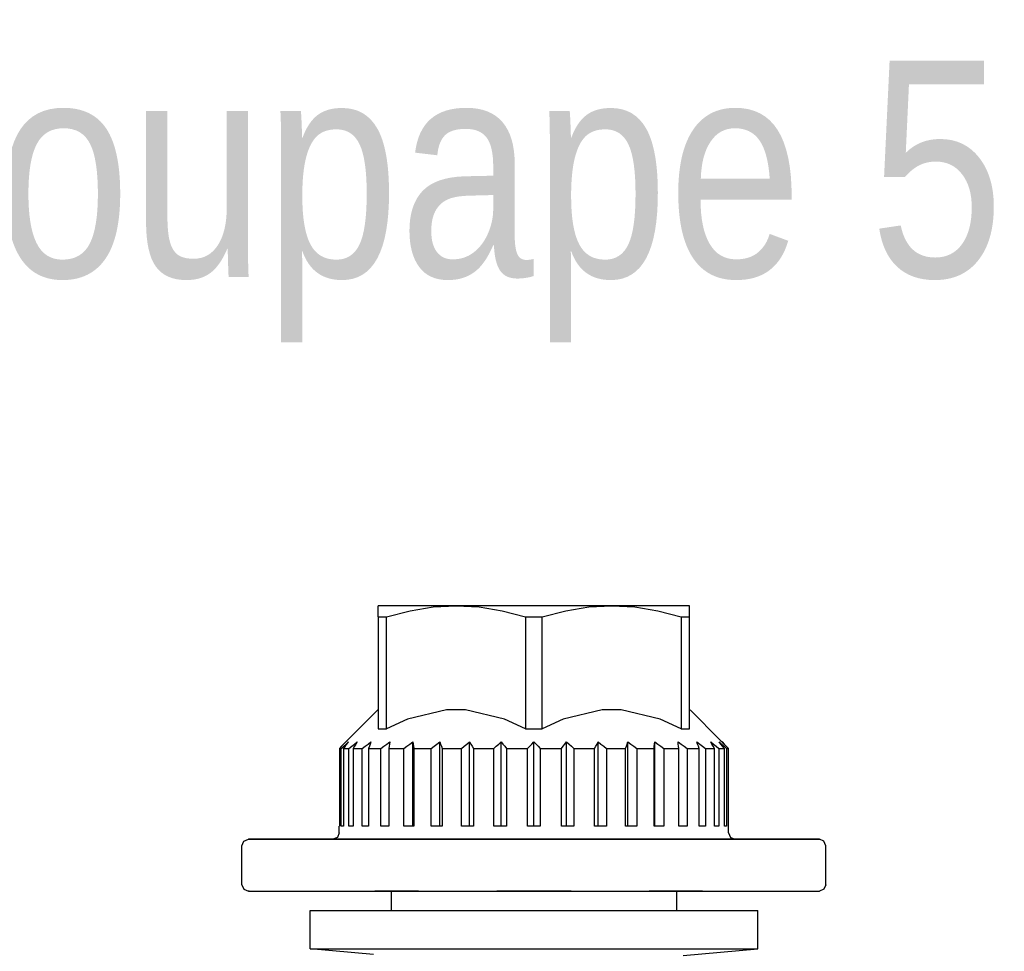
# Model space of a CAD drawing. Extents: x -156717 to 425753, y -51191 to 363295.
# Tile 301 of 502: x 137772 to 138052, y 111609 to 111874. Entities that reach past the tile are written whole.
import ezdxf

# ---------------------------------------------------------------- set-up
doc = ezdxf.new("R2010")
doc.units = 0
doc.header["$LTSCALE"] = 50
doc.layers.get('0').update_dxf_attribs({"linetype": 'CONTINUOUS'})
doc.styles.get("Standard").update_dxf_attribs({"font": 'ARIAL.TTF'})

msp = doc.modelspace()

# ---------------------------------------------------------------- linework, layer by layer
at = {"color": 7, "linetype": 'Continuous'}
for p, q in [((137895.90814, 111707.58199), (137873.75107, 111707.58199)), ((137873.75107, 111704.38388), (137873.75107, 111707.58199)), ((137876.129, 111704.38388), (137882.82834, 111706.13688)), ((137882.82834, 111706.13688), (137889.37492, 111707.21392)), ((137889.37492, 111707.21392), (137895.90814, 111707.58199)), ((137940.2223, 111707.58199), (137895.90814, 111707.58199)), ((137895.90814, 111707.58199), (137902.44117, 111707.21392)), ((137902.44117, 111707.21392), (137908.98772, 111706.13688)), ((137908.98772, 111706.13688), (137915.68729, 111704.38388)), ((137920.44315, 111704.38388), (137927.14249, 111706.13688)), ((137927.14249, 111706.13688), (137933.68907, 111707.21392)), ((137933.68907, 111707.21392), (137940.2223, 111707.58199)), ((137962.37937, 111707.58199), (137940.2223, 111707.58199)), ((137940.2223, 111707.58199), (137946.75532, 111707.21392)), ((137946.75532, 111707.21392), (137953.30188, 111706.13688)), ((137953.30188, 111706.13688), (137960.00144, 111704.38388)), ((137962.37937, 111704.38388), (137962.37937, 111707.58199)), ((137873.75107, 111704.38388), (137873.75107, 111672.49995)), ((137873.75107, 111704.38388), (137876.129, 111704.38388)), ((137876.129, 111672.49995), (137876.129, 111704.38388)), ((137915.68729, 111704.38388), (137920.44315, 111704.38388)), ((137915.68729, 111704.38388), (137915.68729, 111672.49995)), ((137920.44315, 111672.49995), (137920.44315, 111704.38388)), ((137960.00144, 111704.38388), (137960.00144, 111672.49995)), ((137960.00144, 111704.38388), (137962.37937, 111704.38388)), ((137962.37937, 111672.49995), (137962.37937, 111704.38388)), ((137873.64079, 111677.929), (137864.92568, 111669.21383)), ((137893.19914, 111677.929), (137882.11409, 111675.26361)), ((137898.61712, 111677.929), (137893.19914, 111677.929)), ((137909.70217, 111675.26361), (137898.61712, 111677.929)), ((137937.51329, 111677.929), (137926.42825, 111675.26361)), ((137942.93127, 111677.929), (137937.51329, 111677.929)), ((137954.01632, 111675.26361), (137942.93127, 111677.929)), ((137962.48962, 111677.929), (137971.20474, 111669.21383)), ((137882.11409, 111675.26361), (137876.129, 111672.49995)), ((137915.68729, 111672.49995), (137909.70217, 111675.26361)), ((137926.42825, 111675.26361), (137920.44315, 111672.49995)), ((137960.00144, 111672.49995), (137954.01632, 111675.26361)), ((137873.75107, 111672.49995), (137876.129, 111672.49995)), ((137915.68729, 111672.49995), (137918.06522, 111672.49995)), ((137918.06522, 111672.49995), (137920.44315, 111672.49995)), ((137960.00144, 111672.49995), (137962.37937, 111672.49995)), ((137863.31403, 111667.58897), (137862.70231, 111666.96068)), ((137862.70231, 111666.96068), (137862.70231, 111644.80361)), ((137862.70231, 111666.96068), (137863.22796, 111666.96068)), ((137863.22796, 111666.96068), (137863.5812, 111667.27387)), ((137863.22796, 111644.80361), (137863.22796, 111666.96068)), ((137863.31403, 111667.58897), (137863.91955, 111668.2044)), ((137863.31403, 111667.58897), (137863.91955, 111668.2044)), ((137863.5812, 111667.27387), (137863.93656, 111667.58897)), ((137864.35504, 111667.58897), (137863.85886, 111666.96068)), ((137863.85886, 111666.96068), (137863.85886, 111644.80361)), ((137863.85886, 111666.96068), (137865.41979, 111666.96068)), ((137863.91955, 111668.2044), (137864.51892, 111668.80711)), ((137863.91955, 111668.2044), (137864.51892, 111668.80711)), ((137863.93656, 111667.58897), (137864.63804, 111668.2044)), ((137864.35504, 111667.58897), (137864.84622, 111668.2044)), ((137864.92568, 111669.21383), (137864.51892, 111668.80711)), ((137864.63804, 111668.2044), (137865.33243, 111668.80711)), ((137864.84622, 111668.2044), (137865.33243, 111668.80711)), ((137865.41979, 111666.96068), (137866.2038, 111667.58897)), ((137865.41979, 111644.80361), (137865.41979, 111666.96068)), ((137866.2038, 111667.58897), (137866.97991, 111668.2044)), ((137867.02803, 111667.58897), (137866.66242, 111666.96068)), ((137866.66242, 111666.96068), (137866.66242, 111644.80361)), ((137866.66242, 111666.96068), (137869.21122, 111666.96068)), ((137866.97991, 111668.2044), (137867.74816, 111668.80711)), ((137867.38993, 111668.2044), (137867.02803, 111667.58897)), ((137867.74816, 111668.80711), (137867.38993, 111668.2044)), ((137869.21122, 111666.96068), (137870.04681, 111667.58897)), ((137869.21122, 111644.80361), (137869.21122, 111666.96068)), ((137870.04681, 111667.58897), (137870.87398, 111668.2044)), ((137870.87398, 111668.2044), (137871.69277, 111668.80711)), ((137871.25174, 111667.58897), (137871.02784, 111666.96068)), ((137871.02784, 111666.96068), (137871.02784, 111644.80361)), ((137871.02784, 111666.96068), (137874.48709, 111666.96068)), ((137871.47338, 111668.2044), (137871.25174, 111667.58897)), ((137871.69277, 111668.80711), (137871.47338, 111668.2044)), ((137874.48709, 111666.96068), (137875.34885, 111667.58897)), ((137874.48709, 111644.80361), (137874.48709, 111666.96068)), ((137875.34885, 111667.58897), (137876.20191, 111668.2044)), ((137876.20191, 111668.2044), (137877.04638, 111668.80711)), ((137876.89787, 111667.58897), (137876.82248, 111666.96068)), ((137876.82248, 111666.96068), (137876.82248, 111644.80361)), ((137876.82248, 111666.96068), (137881.08703, 111666.96068)), ((137876.9725, 111668.2044), (137876.89787, 111667.58897)), ((137877.04638, 111668.80711), (137876.9725, 111668.2044)), ((137881.08703, 111666.96068), (137881.9488, 111667.58897)), ((137881.08703, 111644.80361), (137881.08703, 111666.96068)), ((137881.9488, 111667.58897), (137882.80188, 111668.2044)), ((137882.80188, 111668.2044), (137883.64632, 111668.80711)), ((137883.64632, 111668.80711), (137883.72019, 111668.2044)), ((137883.64632, 111644.80361), (137883.64632, 111668.80711)), ((137883.72019, 111668.2044), (137883.79482, 111667.58897)), ((137883.79482, 111667.58897), (137883.87022, 111666.96068)), ((137883.87022, 111666.96068), (137883.87022, 111644.80361)), ((137883.87022, 111666.96068), (137888.81053, 111666.96068)), ((137888.81053, 111666.96068), (137889.64612, 111667.58897)), ((137888.81053, 111644.80361), (137888.81053, 111666.96068)), ((137889.64612, 111667.58897), (137890.47326, 111668.2044)), ((137890.47326, 111668.2044), (137891.29206, 111668.80711)), ((137891.29206, 111668.80711), (137891.51145, 111668.2044)), ((137891.29206, 111644.80361), (137891.29206, 111668.80711)), ((137891.51145, 111668.2044), (137891.7331, 111667.58897)), ((137891.7331, 111667.58897), (137891.957, 111666.96068)), ((137891.957, 111666.96068), (137891.957, 111644.80361)), ((137891.957, 111666.96068), (137897.42293, 111666.96068)), ((137897.42293, 111666.96068), (137898.20696, 111667.58897)), ((137897.42293, 111644.80361), (137897.42293, 111666.96068)), ((137898.20696, 111667.58897), (137898.98305, 111668.2044)), ((137898.98305, 111668.2044), (137899.7513, 111668.80711)), ((137899.7513, 111668.80711), (137900.10953, 111668.2044)), ((137899.7513, 111644.80361), (137899.7513, 111668.80711)), ((137900.10953, 111668.2044), (137900.47143, 111667.58897)), ((137900.47143, 111667.58897), (137900.83705, 111666.96068)), ((137900.83705, 111666.96068), (137900.83705, 111644.80361)), ((137900.83705, 111666.96068), (137906.66254, 111666.96068)), ((137906.66254, 111666.96068), (137907.37115, 111667.58897)), ((137906.66254, 111644.80361), (137906.66254, 111666.96068)), ((137907.37115, 111667.58897), (137908.07263, 111668.2044)), ((137908.07263, 111668.2044), (137908.76698, 111668.80711)), ((137908.76698, 111668.80711), (137909.25318, 111668.2044)), ((137908.76698, 111644.80361), (137908.76698, 111668.80711)), ((137909.25318, 111668.2044), (137909.74434, 111667.58897)), ((137909.74434, 111667.58897), (137910.24055, 111666.96068)), ((137910.24055, 111666.96068), (137910.24055, 111644.80361)), ((137910.24055, 111666.96068), (137916.2486, 111666.96068)), ((137916.2486, 111666.96068), (137916.86029, 111667.58897)), ((137916.2486, 111644.80361), (137916.2486, 111666.96068)), ((137916.86029, 111667.58897), (137917.46581, 111668.2044)), ((137917.46581, 111668.2044), (137918.06522, 111668.80711)), ((137918.06522, 111668.80711), (137918.66457, 111668.2044)), ((137918.06522, 111644.80361), (137918.06522, 111668.80711)), ((137918.66457, 111668.2044), (137919.27009, 111667.58897)), ((137919.27009, 111667.58897), (137919.88181, 111666.96068)), ((137919.88181, 111666.96068), (137919.88181, 111644.80361)), ((137919.88181, 111666.96068), (137925.88987, 111666.96068)), ((137925.88987, 111666.96068), (137926.38604, 111667.58897)), ((137925.88987, 111644.80361), (137925.88987, 111666.96068)), ((137926.38604, 111667.58897), (137926.87723, 111668.2044)), ((137926.87723, 111668.2044), (137927.36343, 111668.80711)), ((137927.36343, 111668.80711), (137928.05776, 111668.2044)), ((137927.36343, 111644.80361), (137927.36343, 111668.80711)), ((137928.05776, 111668.2044), (137928.75924, 111667.58897)), ((137928.75924, 111667.58897), (137929.46787, 111666.96068)), ((137929.46787, 111666.96068), (137929.46787, 111644.80361)), ((137929.46787, 111666.96068), (137935.29339, 111666.96068)), ((137935.29339, 111666.96068), (137935.65898, 111667.58897)), ((137935.29339, 111644.80361), (137935.29339, 111666.96068)), ((137935.65898, 111667.58897), (137936.02088, 111668.2044)), ((137936.02088, 111668.2044), (137936.37911, 111668.80711)), ((137936.37911, 111668.80711), (137937.14734, 111668.2044)), ((137936.37911, 111644.80361), (137936.37911, 111668.80711)), ((137937.14734, 111668.2044), (137937.92342, 111667.58897)), ((137937.92342, 111667.58897), (137938.70748, 111666.96068)), ((137938.70748, 111666.96068), (137938.70748, 111644.80361)), ((137938.70748, 111666.96068), (137944.17341, 111666.96068)), ((137944.17341, 111666.96068), (137944.39731, 111667.58897)), ((137944.17341, 111644.80361), (137944.17341, 111666.96068)), ((137944.39731, 111667.58897), (137944.61896, 111668.2044)), ((137944.61896, 111668.2044), (137944.83835, 111668.80711)), ((137944.83835, 111668.80711), (137945.65709, 111668.2044)), ((137944.83835, 111644.80361), (137944.83835, 111668.80711)), ((137945.65709, 111668.2044), (137946.48426, 111667.58897)), ((137946.48426, 111667.58897), (137947.31988, 111666.96068)), ((137947.31988, 111666.96068), (137947.31988, 111644.80361)), ((137947.31988, 111666.96068), (137952.26019, 111666.96068)), ((137952.26019, 111666.96068), (137952.33559, 111667.58897)), ((137952.26019, 111644.80361), (137952.26019, 111666.96068)), ((137952.33559, 111667.58897), (137952.41022, 111668.2044)), ((137952.41022, 111668.2044), (137952.48409, 111668.80711)), ((137952.48409, 111668.80711), (137953.3285, 111668.2044)), ((137952.48409, 111644.80361), (137952.48409, 111668.80711)), ((137953.3285, 111668.2044), (137954.18156, 111667.58897)), ((137954.18156, 111667.58897), (137955.04341, 111666.96068)), ((137955.04341, 111666.96068), (137955.04341, 111644.80361)), ((137955.04341, 111666.96068), (137959.30796, 111666.96068)), ((137959.15794, 111668.2044), (137959.08403, 111668.80711)), ((137959.08403, 111668.80711), (137959.92844, 111668.2044)), ((137959.23257, 111667.58897), (137959.15794, 111668.2044)), ((137959.30796, 111666.96068), (137959.23257, 111667.58897)), ((137959.30796, 111644.80361), (137959.30796, 111666.96068)), ((137959.92844, 111668.2044), (137960.78153, 111667.58897)), ((137960.78153, 111667.58897), (137961.64335, 111666.96068)), ((137961.64335, 111666.96068), (137961.64335, 111644.80361)), ((137961.64335, 111666.96068), (137965.10257, 111666.96068)), ((137964.65706, 111668.2044), (137964.43766, 111668.80711)), ((137964.43766, 111668.80711), (137965.25641, 111668.2044)), ((137964.87867, 111667.58897), (137964.65706, 111668.2044)), ((137965.10257, 111666.96068), (137964.87867, 111667.58897)), ((137965.10257, 111644.80361), (137965.10257, 111666.96068)), ((137965.25641, 111668.2044), (137966.08354, 111667.58897)), ((137966.08354, 111667.58897), (137966.91919, 111666.96068)), ((137966.91919, 111666.96068), (137966.91919, 111644.80361)), ((137966.91919, 111666.96068), (137969.46799, 111666.96068)), ((137968.74051, 111668.2044), (137968.38225, 111668.80711)), ((137968.38225, 111668.80711), (137969.15047, 111668.2044)), ((137969.10241, 111667.58897), (137968.74051, 111668.2044)), ((137969.46799, 111666.96068), (137969.10241, 111667.58897)), ((137969.15047, 111668.2044), (137969.92656, 111667.58897)), ((137969.46799, 111644.80361), (137969.46799, 111666.96068)), ((137969.92656, 111667.58897), (137970.71062, 111666.96068)), ((137970.71062, 111666.96068), (137970.71062, 111644.80361)), ((137970.71062, 111666.96068), (137972.27155, 111666.96068)), ((137971.28419, 111668.2044), (137970.79801, 111668.80711)), ((137970.79801, 111668.80711), (137971.49234, 111668.2044)), ((137971.20474, 111669.21383), (137971.61149, 111668.80711)), ((137971.28422, 111668.2044), (137971.28419, 111668.2044)), ((137971.77538, 111667.58897), (137971.28422, 111668.2044)), ((137971.49234, 111668.2044), (137972.19382, 111667.58897)), ((137971.61149, 111668.80711), (137972.21086, 111668.2044)), ((137972.21089, 111668.2044), (137971.61149, 111668.80711)), ((137972.27155, 111666.96068), (137971.77538, 111667.58897)), ((137972.19382, 111667.58897), (137972.54921, 111667.27387)), ((137972.21086, 111668.2044), (137972.81638, 111667.58897)), ((137972.81641, 111667.58897), (137972.21089, 111668.2044)), ((137972.27155, 111644.80361), (137972.27155, 111666.96068)), ((137972.54921, 111667.27387), (137972.90246, 111666.96068)), ((137973.4281, 111666.96068), (137972.81641, 111667.58897)), ((137972.90246, 111666.96068), (137972.90246, 111644.80361)), ((137972.90246, 111666.96068), (137973.4281, 111666.96068)), ((137973.4281, 111644.80361), (137973.4281, 111666.96068)), ((137862.67253, 111642.95718), (137862.67253, 111644.80361)), ((137862.70231, 111644.80361), (137862.67253, 111644.80361)), ((137863.85886, 111644.80361), (137863.22796, 111644.80361)), ((137866.66242, 111644.80361), (137865.41979, 111644.80361)), ((137871.02784, 111644.80361), (137869.21122, 111644.80361)), ((137876.82248, 111644.80361), (137874.48709, 111644.80361)), ((137883.64632, 111644.80361), (137881.08703, 111644.80361)), ((137883.87022, 111644.80361), (137883.64632, 111644.80361)), ((137890.895, 111644.80361), (137888.81053, 111644.80361)), ((137891.957, 111644.80361), (137890.895, 111644.80361)), ((137900.83705, 111644.80361), (137897.42293, 111644.80361)), ((137910.24055, 111644.80361), (137906.66254, 111644.80361)), ((137918.06522, 111644.80361), (137916.2486, 111644.80361)), ((137919.88181, 111644.80361), (137918.06522, 111644.80361)), ((137929.46787, 111644.80361), (137925.88987, 111644.80361)), ((137938.70748, 111644.80361), (137935.29339, 111644.80361)), ((137945.23541, 111644.80361), (137944.17341, 111644.80361)), ((137947.31988, 111644.80361), (137945.23541, 111644.80361)), ((137952.48409, 111644.80361), (137952.26019, 111644.80361)), ((137955.04341, 111644.80361), (137952.48409, 111644.80361)), ((137961.64335, 111644.80361), (137959.30796, 111644.80361)), ((137966.91919, 111644.80361), (137965.10257, 111644.80361)), ((137970.71062, 111644.80361), (137969.46799, 111644.80361)), ((137972.90246, 111644.80361), (137972.27155, 111644.80361)), ((137973.45791, 111644.80361), (137973.4281, 111644.80361)), ((137973.45791, 111642.95718), (137973.45791, 111644.80361)), ((137862.1317, 111641.65159), (137860.82611, 111641.11076)), ((137862.67253, 111642.95718), (137862.1317, 111641.65159)), ((137973.45791, 111642.95718), (137973.99871, 111641.65159)), ((137973.99871, 111641.65159), (137975.30433, 111641.11076)), ((137834.97618, 111639.26434), (137835.51699, 111640.56993)), ((137834.97618, 111628.1858), (137834.97618, 111639.26434)), ((137835.51699, 111640.56993), (137836.82261, 111641.11076)), ((137836.82261, 111641.11076), (137918.06522, 111641.11076)), ((137837.04978, 111641.11076), (137836.82261, 111641.11076)), ((137860.82611, 111641.11076), (137837.04978, 111641.11076)), ((137918.06522, 111641.11076), (137860.82611, 111641.11076)), ((137975.30433, 111641.11076), (137918.06522, 111641.11076)), ((137918.06522, 111641.11076), (137999.08066, 111641.11076)), ((137999.08066, 111641.11076), (137975.30433, 111641.11076)), ((137999.30783, 111641.11076), (137999.08066, 111641.11076)), ((137999.08066, 111641.11076), (137999.30783, 111641.11076)), ((138000.61345, 111640.56993), (137999.30783, 111641.11076)), ((138001.15425, 111639.26434), (138000.61345, 111640.56993)), ((138001.15425, 111628.1858), (138001.15425, 111639.26434)), ((137834.97618, 111628.1858), (137835.51699, 111626.88021)), ((138001.15425, 111628.1858), (138000.61345, 111626.88021)), ((137835.51699, 111626.88021), (137836.82261, 111626.33938)), ((137836.82261, 111626.33938), (137837.04978, 111626.33938)), ((137837.04978, 111626.33938), (137836.82261, 111626.33938)), ((137837.04978, 111626.33938), (137870.05822, 111626.33938)), ((137837.04978, 111626.33938), (137872.82786, 111626.33938)), ((137870.05822, 111626.33938), (137870.3412, 111626.33938)), ((137870.3412, 111626.33938), (137872.03515, 111626.33938)), ((137872.03515, 111626.33938), (137872.82786, 111626.33938)), ((137872.82786, 111626.33938), (137874.67546, 111626.33938)), ((137874.69073, 111626.33938), (137872.82786, 111626.33938)), ((137874.67546, 111626.33938), (137883.24216, 111626.33938)), ((137883.24216, 111626.33938), (137874.69073, 111626.33938)), ((137877.44391, 111626.33938), (137877.44391, 111620.83448)), ((137883.24216, 111626.33938), (137885.25118, 111626.33938)), ((137885.25118, 111626.33938), (137883.24216, 111626.33938)), ((137885.25118, 111626.33938), (137907.50475, 111626.33938)), ((137885.25118, 111626.33938), (137907.50475, 111626.33938)), ((137907.50475, 111626.33938), (137918.06522, 111626.33938)), ((137918.06522, 111626.33938), (137907.50475, 111626.33938)), ((137928.62566, 111626.33938), (137918.06522, 111626.33938)), ((137918.06522, 111626.33938), (137928.62566, 111626.33938)), ((137928.62566, 111626.33938), (137950.87924, 111626.33938)), ((137928.62566, 111626.33938), (137950.87924, 111626.33938)), ((137952.88825, 111626.33938), (137950.87924, 111626.33938)), ((137950.87924, 111626.33938), (137952.88825, 111626.33938)), ((137961.45498, 111626.33938), (137952.88825, 111626.33938)), ((137952.88825, 111626.33938), (137961.45498, 111626.33938)), ((137958.68653, 111626.33938), (137958.68653, 111620.83448)), ((137963.30258, 111626.33938), (137961.45498, 111626.33938)), ((137961.45498, 111626.33938), (137963.30258, 111626.33938)), ((137964.09526, 111626.33938), (137963.30258, 111626.33938)), ((137963.30258, 111626.33938), (137964.09526, 111626.33938)), ((137965.81842, 111626.33938), (137964.09526, 111626.33938)), ((137964.09526, 111626.33938), (137965.78921, 111626.33938)), ((137965.78921, 111626.33938), (137966.07222, 111626.33938)), ((137966.07222, 111626.33938), (137965.81842, 111626.33938)), ((137966.07222, 111626.33938), (137999.30783, 111626.33938)), ((137966.07222, 111626.33938), (137999.08066, 111626.33938)), ((137999.08066, 111626.33938), (137999.30783, 111626.33938)), ((138000.61345, 111626.88021), (137999.30783, 111626.33938)), ((137854.36363, 111609.92882), (137854.36363, 111620.83448)), ((137854.36458, 111620.83448), (137877.44391, 111620.83448)), ((137877.44391, 111620.83448), (137958.68653, 111620.83448)), ((137958.68653, 111620.83448), (137981.76583, 111620.83448)), ((137981.76681, 111609.92882), (137981.76681, 111620.83448)), ((137872.38741, 111608.35197), (137854.36363, 111609.92882)), ((137854.36363, 111609.92882), (137918.06522, 111609.92882)), ((137918.06522, 111609.92882), (137981.76681, 111609.92882)), ((137960.53295, 111608.07113), (137981.76681, 111609.92882))]:
    msp.add_line(p, q, dxfattribs=at)

# ---------------------------------------------------------------- texts
at = {"color": 2, "linetype": 'Continuous', "width": 0.8}
msp.add_text('Détail Soupape 5', height=61.5474333, dxfattribs=at).set_placement((137524.15276, 111801.10327))

doc.saveas('drawing.dxf')
